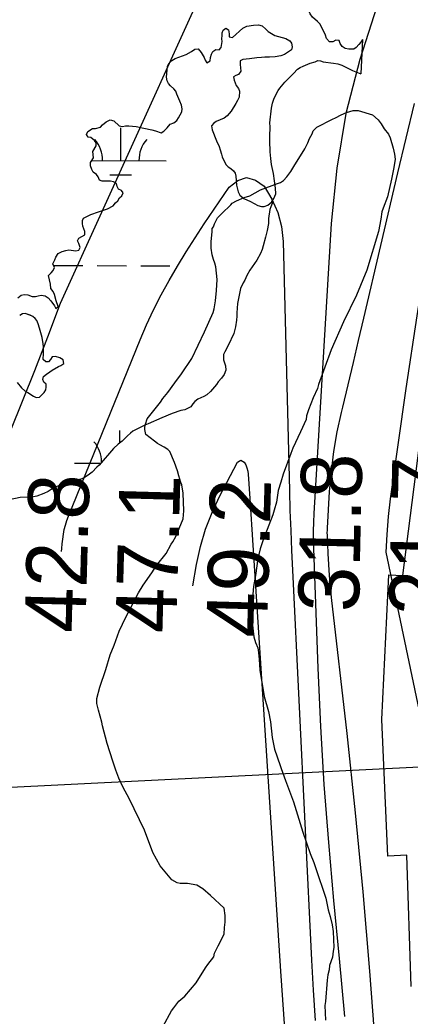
# Model space of a CAD drawing. Extents: x 3161665 to 3199565, y 885729 to 911164.
# Drawn here: x 3175459 to 3175888, y 899568 to 900663 of the extents above; entities that cross this region are included whole.
import ezdxf

# ---------------------------------------------------------------- set-up
doc = ezdxf.new("R2010")
doc.units = 0
for name, color, linetype in [('V-RIVR-RANG', 7, 'Continuous'), ('V-RRAP-RVMT', 7, 'Continuous'), ('V-SITE-VEGE', 7, 'Continuous'), ('V-TOPO-MAJR', 7, 'Continuous'), ('V-TOPO-MINR', 7, 'Continuous'), ('V-TOPO-SHOR', 7, 'Continuous'), ('V-WETL-SWMP', 7, 'Continuous')]:
    doc.layers.add(name, color=color, linetype=linetype)

msp = doc.modelspace()

# ---------------------------------------------------------------- linework, layer by layer
at = {"layer": 'V-RIVR-RANG'}
msp.add_line((3175387, 899816.5), (3176605.5, 899876.7), dxfattribs=at)
at = {"layer": 'V-RRAP-RVMT'}
msp.add_lwpolyline([(3175889.4, 899600.3), (3175884.7, 899744.7), (3175863.9, 899743.5), (3175857.3, 899893.7), (3175865, 900053), (3175880.4, 900052.1), (3175898.9, 900198.5), (3175922.9, 900195.8), (3175940, 900343.7), (3175968.6, 900340.8), (3175982.9, 900444.6), (3176005.8, 900442.2), (3176020.4, 900579.8), (3176016.2, 900580.8), (3176041.1, 900733.5), (3176010.9, 900742.4), (3176052, 900896.1), (3176060.4, 900893.3), (3176057.6, 900903.7), (3176192.4, 900995), (3176346.5, 901022), (3176353, 900980.8), (3176364.5, 901003.8), (3176421.8, 900980.2)], dxfattribs=at)
at = {"layer": 'V-SITE-VEGE'}
for points in [[(3175610.2, 900197.4), (3175606.9, 900200), (3175597.5, 900207.4), (3175596.1, 900212.7), (3175596.1, 900215.4), (3175596.8, 900218.7), (3175598.8, 900224.7), (3175613.4, 900242.8), (3175616.1, 900246.8), (3175621.4, 900253.5), (3175629.4, 900264.2), (3175636.7, 900274.2), (3175648, 900290.9), (3175662, 900320.3), (3175671.3, 900341.7), (3175672.6, 900345.7), (3175673.9, 900354.4), (3175675.2, 900365.7), (3175675.9, 900377.7), (3175674.5, 900391.7), (3175673.2, 900395.7), (3175671.8, 900399.7), (3175670.5, 900405.1), (3175669.1, 900412.4), (3175669.1, 900419.8), (3175670.4, 900430.4), (3175670.4, 900433.8), (3175671.7, 900435.8), (3175673.1, 900439.1), (3175676.4, 900445.8), (3175681.1, 900450.5), (3175691, 900459.8), (3175692.4, 900461.9), (3175697, 900464.5), (3175705.7, 900467.9), (3175711.7, 900469.9), (3175723.7, 900476.6), (3175742.4, 900483.3), (3175745.7, 900484.7), (3175749, 900486.7), (3175752.4, 900490.7), (3175757, 900496.7), (3175760.4, 900502), (3175772.3, 900521.4), (3175775.7, 900528.1), (3175777.6, 900532.8), (3175780.3, 900538.1), (3175781.6, 900541.5), (3175785.6, 900545.5), (3175803, 900554.2), (3175806.3, 900555.5), (3175812.3, 900558.9), (3175818.3, 900561.6), (3175825.6, 900563.6), (3175831, 900563.6), (3175847, 900559), (3175853, 900553.6), (3175856.4, 900549), (3175859.7, 900543.6), (3175864.4, 900537.7), (3175866.4, 900533.7), (3175869.8, 900522.3), (3175871.1, 900515.6), (3175871.8, 900510.3), (3175870.5, 900501), (3175867.8, 900488.3)], [(3175867.8, 900488.3), (3175863.2, 900468.9), (3175858.6, 900456.2), (3175857.2, 900452.2), (3175855.9, 900444.2), (3175853.3, 900430.8), (3175840.7, 900388.1), (3175829.4, 900360.7), (3175814.8, 900331.3), (3175801.5, 900300.6), (3175787.6, 900262.5), (3175786.3, 900257.8), (3175781.6, 900247.8), (3175776.3, 900234.4), (3175774.3, 900227.8), (3175773.7, 900223.8), (3175767.7, 900210.4), (3175759, 900192.4), (3175757.1, 900186.4), (3175748.4, 900163.6), (3175745.8, 900155), (3175743.1, 900145.6), (3175741.2, 900132.9), (3175738.5, 900124.2), (3175737.2, 900118.9), (3175726.6, 900091.5), (3175723.2, 900081.5), (3175720.6, 900070.8), (3175718, 900052.1), (3175716, 900040.1), (3175714.7, 900027.4), (3175713.4, 900010.1), (3175716.1, 899984.7), (3175718.1, 899978.7), (3175720.8, 899972.7), (3175721.5, 899967.4), (3175722.2, 899960), (3175722.9, 899948), (3175727.6, 899919.3), (3175732.3, 899902.6), (3175734.4, 899891.3), (3175736.4, 899873.9), (3175739.1, 899861.3), (3175745.1, 899843.3), (3175746.5, 899839.9), (3175751.2, 899826.6), (3175754.5, 899817.9), (3175759.9, 899803.3), (3175770, 899769.9), (3175778.1, 899746.6), (3175782.1, 899736.6), (3175785.4, 899726.6), (3175794.2, 899701.9), (3175795.5, 899697.2), (3175798.2, 899684.5), (3175800.2, 899677.2), (3175802.3, 899667.9), (3175803.6, 899660.5), (3175804.3, 899643.2), (3175803.7, 899639.2), (3175803, 899632.5), (3175799.7, 899623.1), (3175799, 899618.5), (3175797.7, 899613.1), (3175797.1, 899607.1), (3175795.1, 899583.8), (3175794.4, 899579.1), (3175795.1, 899563.1)], [(3175616.3, 899556.7), (3175625.6, 899573.4), (3175628.3, 899576.7), (3175633.6, 899584.1), (3175640.2, 899589.4), (3175652.9, 899604.1), (3175662.9, 899620.8), (3175665.5, 899624.2), (3175672.2, 899632.9), (3175672.8, 899636.9), (3175676.8, 899644.9), (3175683.5, 899657.6), (3175684.1, 899664.9), (3175684.8, 899670.9), (3175684.8, 899678.3), (3175683.4, 899686.3), (3175668.7, 899700.3), (3175660, 899707.6), (3175653.3, 899711.6), (3175643.3, 899713.6), (3175635.3, 899713.5), (3175632, 899714.2), (3175625.9, 899717.5), (3175613.2, 899732.8), (3175605.2, 899747.5), (3175595.8, 899772.2), (3175579, 899806.9), (3175572.3, 899818.9), (3175567.6, 899829.5), (3175564.3, 899838.2), (3175560.9, 899848.2), (3175554.9, 899867.5), (3175549.5, 899886.9), (3175548.8, 899890.9), (3175545.4, 899904.2), (3175543.4, 899911.6), (3175543.4, 899916.9), (3175546.7, 899929.6), (3175553.4, 899949), (3175558, 899965), (3175562.6, 899975.7), (3175567.9, 899991), (3175575.3, 900006.4), (3175589.2, 900033.1), (3175594.5, 900041.8), (3175603.8, 900055.2), (3175609.2, 900063.2), (3175619.8, 900076.6), (3175625.1, 900086.6), (3175627.1, 900089.3), (3175630.4, 900095.3), (3175638.4, 900114.7), (3175639.1, 900123.3), (3175638.4, 900142.7), (3175637, 900152), (3175635.7, 900154.7), (3175633.6, 900162), (3175632.3, 900167.4), (3175628.9, 900176.7), (3175623.6, 900188.7), (3175621.6, 900190.7), (3175617.5, 900193.4), (3175612.9, 900196), (3175610.2, 900197.4)]]:
    msp.add_lwpolyline(points, dxfattribs=at)
at = {"layer": 'V-TOPO-MAJR'}
for points in [[(3175405.9, 900107.9), (3175406.3, 900108.5), (3175408.1, 900112.5), (3175409, 900114.6), (3175475.1, 900277.7), (3175489.6, 900314.6), (3175503.5, 900351.8), (3175721.6, 900832.6), (3175759.1, 900919.8), (3175767, 900939.8), (3175774, 900960), (3175779.7, 900980.7), (3175784.5, 901001.7), (3175784.7, 901002.9), (3175787.9, 901023.5), (3175790, 901044.1), (3175790.3, 901064.9), (3175789.5, 901085.7), (3175788, 901106.6), (3175787.2, 901119.4)], [(3175851.5, 900678.2), (3175832.8, 900619.8), (3175817.6, 900560.6), (3175807.7, 900500.3), (3175801.4, 900439.3), (3175782.2, 900120.4), (3175781.8, 900110.8), (3175781.5, 900101.1), (3175781.5, 900091.5), (3175781.8, 900081.9), (3175786.6, 899950.2), (3175789.6, 899886.2), (3175793.4, 899822.3), (3175798.3, 899758.4), (3175804.1, 899694.7), (3175810.2, 899630.9), (3175816.2, 899567.1)]]:
    msp.add_lwpolyline(points, dxfattribs=at)
at = {"layer": 'V-TOPO-MINR'}
for points in [[(3176010, 900944.2), (3175937.5, 900577), (3175922.4, 900497.4), (3175908.3, 900417.8), (3175895.5, 900337.9), (3175883.5, 900257.9), (3175866.4, 900136.5), (3175864.1, 900117), (3175862.5, 900097.5), (3175861.7, 900077.9), (3175988.4, 899473.1)], [(3175892.8, 900571.4), (3175874.5, 900495.3), (3175836.9, 900335.2), (3175831.2, 900310.8), (3175825.4, 900286.4), (3175819.6, 900262), (3175813.7, 900237.6), (3175812.3, 900231.7), (3175807.7, 900210.2), (3175803.9, 900188.6), (3175801.2, 900166.7), (3175799.3, 900144.8), (3175796.9, 900104.4), (3175796.8, 900102.6), (3175796.7, 900098.9), (3175796.8, 900097.1), (3175797.7, 900076.5), (3175798.4, 900064.3), (3175799.2, 900052.2), (3175800.3, 900040.1), (3175801.5, 900028), (3175818.6, 899878.3), (3175827.9, 899791.3), (3175836.4, 899704.2), (3175843.6, 899617.1), (3175850, 899529.8)], [(3175504.5, 900078.8), (3175504.7, 900082), (3175505.2, 900087.2), (3175505.9, 900092.4), (3175506.6, 900097.6), (3175507.6, 900102.7), (3175508.9, 900107.8), (3175510.5, 900112.7), (3175512.3, 900117.6), (3175591, 900311.3), (3175598.2, 900328.1), (3175605.9, 900344.6), (3175614.2, 900360.9), (3175623, 900376.9), (3175632.3, 900392.6), (3175641.8, 900408.2), (3175651.6, 900423.6), (3175661.7, 900438.9), (3175689, 900479.5), (3175698.5, 900486.8), (3175708.1, 900490), (3175717.9, 900487.2), (3175727.7, 900480.4), (3175736.2, 900466.3), (3175742.8, 900451.7), (3175746.6, 900436), (3175748.6, 900419.7), (3175755.4, 900145.6), (3175756, 900123.7), (3175756.8, 900101.8), (3175757.7, 900079.9), (3175758.7, 900058), (3175779.8, 899629.3), (3175781.6, 899596), (3175783.8, 899562.8)], [(3175649.1, 900041), (3175653.2, 900064.4), (3175657.5, 900084), (3175663, 900103.1), (3175670.4, 900121.7), (3175678.9, 900139.8), (3175698.4, 900176.8), (3175702, 900179.1)], [(3175702, 900179.1), (3175705.7, 900177.1), (3175707.3, 900173.9), (3175708.7, 900170.7), (3175709.5, 900167.2), (3175710, 900163.7), (3175711.7, 900136.9), (3175712.8, 900119.8), (3175713.9, 900102.8), (3175715, 900085.8), (3175716.1, 900068.8), (3175735.2, 899774.7), (3175740.4, 899695.9), (3175745.6, 899617), (3175751, 899538.2)]]:
    msp.add_lwpolyline(points, dxfattribs=at)
at = {"layer": 'V-TOPO-SHOR'}
for p in [(3175835.9, 900641.9), (3175824.7, 900607.6)]:
    msp.add_line(p, (3175834, 900604.1), dxfattribs=at)
for points in [[(3175835.9, 900641.9), (3175833.9, 900639), (3175831.8, 900636.5), (3175828.8, 900633.2), (3175826.2, 900631.1), (3175820.7, 900631.1), (3175816.8, 900632), (3175813.5, 900634.3), (3175811.2, 900637.3), (3175810.3, 900640.6), (3175806.4, 900641), (3175803.1, 900639.4), (3175799.7, 900639.4), (3175796.2, 900642.8), (3175795, 900646.5), (3175793.6, 900650), (3175789, 900659), (3175786.4, 900661.8), (3175780.9, 900666.4), (3175778.1, 900670.1), (3175776.5, 900674), (3175774.4, 900683.4)], [(3175571, 900469.7), (3175572.4, 900473.2), (3175570.5, 900475.7), (3175567.3, 900477.3), (3175565.9, 900480.1), (3175565, 900483.3), (3175561.7, 900485.4), (3175558.5, 900485.9), (3175553.9, 900486.1), (3175549.3, 900486.1), (3175546.2, 900487), (3175544.8, 900490.9), (3175543.2, 900493.5), (3175539.5, 900496), (3175537.7, 900498.8), (3175536.3, 900502.9), (3175536.3, 900506.6), (3175539.7, 900511.7), (3175538.8, 900518.6), (3175542.7, 900524.9), (3175542.5, 900528.1), (3175540.8, 900530.7), (3175536.7, 900533.9), (3175533.7, 900534.3), (3175532, 900537.3), (3175533.4, 900540.8), (3175538.7, 900544.1), (3175542, 900544.1), (3175547.5, 900545.5), (3175549.8, 900548), (3175553.7, 900551.3), (3175558.1, 900553.3), (3175562, 900552.2), (3175568.1, 900546.9), (3175571.8, 900546.2), (3175574.8, 900546.7), (3175578.5, 900546.7), (3175586.8, 900546), (3175595.1, 900544.2), (3175604.1, 900542.6), (3175608.1, 900541.4), (3175614.3, 900539.1), (3175617.3, 900541), (3175620.8, 900544.5), (3175624.2, 900548.6), (3175628.1, 900550.3), (3175631.4, 900552.6), (3175633.4, 900555.8), (3175636.9, 900562.3), (3175637.4, 900565.5), (3175636.7, 900569.5), (3175634.6, 900573.9), (3175631.3, 900581.7), (3175630.4, 900584.9), (3175628.3, 900587.7), (3175624.6, 900590.7), (3175622.3, 900593.5), (3175620.9, 900596.5), (3175620.2, 900600.4), (3175621.3, 900612.4), (3175623.1, 900615.7), (3175625.9, 900618.9), (3175629.6, 900621), (3175637.7, 900623.8), (3175641.6, 900625.4), (3175647.6, 900628.7), (3175651.1, 900631.2), (3175654.8, 900631.4), (3175658.2, 900627.5), (3175661.7, 900622.2), (3175662.7, 900619), (3175664.5, 900616.2), (3175668, 900618.3), (3175668.7, 900622.2), (3175669.6, 900625.7), (3175671, 900628.5), (3175674.4, 900630.8), (3175677.9, 900630.6), (3175680.4, 900633.1), (3175681.3, 900639.6), (3175681.1, 900642.6), (3175681.5, 900646.1), (3175681.5, 900649.1), (3175682.5, 900652.1), (3175685.5, 900654.2), (3175688.2, 900652.5), (3175689.2, 900648.2), (3175689.2, 900644.9), (3175692.6, 900644), (3175704.2, 900654.4), (3175708.6, 900656.5), (3175716, 900657.7), (3175721.3, 900657.9), (3175725.4, 900657), (3175729.6, 900653.3), (3175732.1, 900650.8), (3175739.3, 900646.2), (3175751.6, 900642.8), (3175755.7, 900640.4), (3175757.6, 900637.9), (3175758.3, 900633.8)], [(3175758.3, 900633.8), (3175757.8, 900630.5), (3175750, 900625.2), (3175746.1, 900624), (3175739.6, 900622.8), (3175733.6, 900622.4), (3175728.3, 900622.4), (3175724.8, 900622.1), (3175719.5, 900621.6), (3175711.4, 900620.5), (3175704, 900620), (3175701.3, 900618.4), (3175701.3, 900614.2), (3175701.7, 900610.5), (3175702, 900607.1), (3175699.2, 900603.3), (3175696.4, 900602.2), (3175693.9, 900600.6), (3175694.6, 900597.1), (3175696.9, 900591.1), (3175699.2, 900587.9), (3175700.6, 900584.9), (3175700, 900578.4), (3175698.1, 900574.7), (3175696.3, 900571.4), (3175691.2, 900563.1), (3175686.8, 900558), (3175683.4, 900555.2), (3175674.8, 900551.5), (3175672.1, 900549.7), (3175669.7, 900546.9), (3175670.2, 900542.3), (3175675.1, 900530.5), (3175677.9, 900524.3), (3175679.3, 900520.3), (3175680.7, 900515.7), (3175681.4, 900512.7), (3175683.9, 900507.2), (3175685.8, 900503.9), (3175687.9, 900501.6), (3175690.9, 900499.8), (3175693.7, 900497.3), (3175695.5, 900494.7), (3175696.4, 900491.5), (3175697.2, 900481.6), (3175698.8, 900474.2), (3175700.9, 900470.5), (3175705.3, 900466.8), (3175712.7, 900463.8), (3175720.8, 900459.4), (3175724.7, 900458), (3175727.7, 900458), (3175731.6, 900459.7), (3175736, 900463.4), (3175736.2, 900463.6)], [(3175736.2, 900463.6), (3175738.3, 900466.9), (3175740.4, 900471.9), (3175739.9, 900478.2), (3175737.8, 900494.4), (3175735.5, 900504.3), (3175734.8, 900510.8), (3175734.3, 900518.1), (3175733.8, 900530.4), (3175733.8, 900535.2), (3175734.2, 900545.9), (3175734, 900550.3), (3175735.8, 900566.2), (3175736.9, 900571.8), (3175738.3, 900576.2), (3175739.7, 900579.6), (3175742.9, 900585.9), (3175744.8, 900588.4), (3175750.5, 900594.9), (3175759.8, 900604.6), (3175764.4, 900609.3), (3175767.1, 900611.1), (3175770.4, 900612.5), (3175778.2, 900615.8), (3175783.8, 900617.4), (3175786.5, 900618.6), (3175789.5, 900618.3), (3175792.5, 900617.4), (3175804.1, 900615.8), (3175808.7, 900614.9), (3175813.1, 900613.5), (3175818.2, 900611.2), (3175821.2, 900609.4), (3175824.7, 900607.6)], [(3175456.4, 900357.8), (3175459.9, 900360.6), (3175463.3, 900361.3), (3175467.5, 900361.1), (3175472.3, 900359.3), (3175475.8, 900359.3), (3175478.8, 900359.7), (3175482, 900360.7), (3175486.4, 900359.8), (3175489.7, 900357.5), (3175492.7, 900354.5), (3175496.6, 900348.9), (3175498.3, 900346.1), (3175501, 900348.2), (3175498.5, 900354.2), (3175496.8, 900361.4), (3175495.2, 900364.6), (3175492.9, 900368.1), (3175492.2, 900372.7), (3175490.1, 900382.4), (3175493.1, 900385.2), (3175495.4, 900387.7), (3175496.8, 900391.2), (3175495.1, 900394.9), (3175497.2, 900399.3), (3175498.4, 900402.3), (3175500.9, 900406.5), (3175505.3, 900408.6), (3175509.4, 900409.7), (3175512.7, 900410.4), (3175520.3, 900409.3), (3175523.5, 900410), (3175525.1, 900413), (3175523.5, 900417.4), (3175522.1, 900420.4), (3175523.5, 900423.4), (3175526.7, 900425), (3175530, 900426.9), (3175530, 900430.8), (3175528.1, 900436.6), (3175527.6, 900439.6), (3175527.6, 900442.6), (3175528.8, 900445.4), (3175536.9, 900449.3), (3175545.2, 900452.3), (3175548.6, 900453.3), (3175555.1, 900455.6), (3175561.3, 900458.8), (3175564.1, 900462.1), (3175566.4, 900464.2), (3175568.5, 900467.6), (3175571, 900469.7)], [(3175455.5, 900264.7), (3175460.6, 900258.7), (3175464.3, 900255.3), (3175467.5, 900253.4), (3175473.5, 900249.5), (3175476.5, 900248.1), (3175480.2, 900248.6), (3175485.5, 900253.5), (3175487.1, 900256.5), (3175487.6, 900259.5), (3175487.6, 900262.9), (3175485, 900265), (3175483.9, 900268), (3175484.8, 900271), (3175487.8, 900273.6), (3175491.5, 900276.3), (3175494.2, 900278.2), (3175501.2, 900282.1), (3175503.9, 900283.3), (3175507.2, 900285.6), (3175506.2, 900289.5), (3175502.5, 900291.6), (3175497.7, 900293), (3175494.2, 900292.8), (3175492.4, 900290), (3175490.3, 900287.4), (3175487.1, 900287.4), (3175484.3, 900290), (3175484.7, 900296.4), (3175484.7, 900303.4), (3175484.2, 900307.1), (3175483.1, 900314.2), (3175480.3, 900324.2), (3175478.7, 900329), (3175477.5, 900332.7), (3175475.4, 900335), (3175473.1, 900337.1), (3175469.9, 900338.5), (3175464.5, 900340.3), (3175461.5, 900340.1), (3175458.5, 900338.2)]]:
    msp.add_lwpolyline(points, dxfattribs=at)
at = {"layer": 'V-WETL-SWMP'}
for p, q in [((3175569.7, 900508.5), (3175569.8, 900544.5)), ((3175537.6, 900508.6), (3175619.7, 900508.3)), ((3175557.6, 900493.1), (3175581.6, 900493)), ((3175495.9, 900393.2), (3175527.9, 900393.1)), ((3175543.9, 900393.1), (3175575.9, 900393)), ((3175591.9, 900393), (3175623.9, 900392.9)), ((3175568.8, 900198.2), (3175568.8, 900211.8)), ((3175518.7, 900175.9), (3175547.6, 900175.8))]:
    msp.add_line(p, q, dxfattribs=at)
for points in [[(3175571, 900469.7), (3175572.4, 900473.2), (3175570.5, 900475.7), (3175567.3, 900477.3), (3175565.9, 900480.1), (3175565, 900483.3), (3175561.7, 900485.4), (3175558.5, 900485.9), (3175553.9, 900486.1), (3175549.3, 900486.1), (3175546.2, 900487), (3175544.8, 900490.9), (3175543.2, 900493.5), (3175539.5, 900496), (3175537.7, 900498.8), (3175536.3, 900502.9), (3175536.3, 900506.6), (3175539.7, 900511.7), (3175538.8, 900518.6), (3175542.7, 900524.9), (3175542.5, 900528.1), (3175540.8, 900530.7), (3175536.7, 900533.9), (3175533.7, 900534.3), (3175532, 900537.3), (3175533.4, 900540.8), (3175538.7, 900544.1), (3175542, 900544.1), (3175547.5, 900545.5), (3175549.8, 900548), (3175553.7, 900551.3), (3175558.1, 900553.3), (3175562, 900552.2), (3175568.1, 900546.9), (3175571.8, 900546.2), (3175574.8, 900546.7), (3175578.5, 900546.7), (3175586.8, 900546), (3175595.1, 900544.2), (3175604.1, 900542.6), (3175608.1, 900541.4), (3175614.3, 900539.1), (3175617.3, 900541), (3175620.8, 900544.5), (3175624.2, 900548.6), (3175628.1, 900550.3), (3175631.4, 900552.6), (3175633.4, 900555.8), (3175636.9, 900562.3), (3175637.4, 900565.5), (3175636.7, 900569.5), (3175634.6, 900573.9), (3175631.3, 900581.7), (3175630.4, 900584.9), (3175628.3, 900587.7), (3175624.6, 900590.7), (3175622.3, 900593.5), (3175620.9, 900596.5), (3175620.2, 900600.4), (3175621.3, 900612.4), (3175623.1, 900615.7), (3175625.9, 900618.9), (3175629.6, 900621), (3175637.7, 900623.8), (3175641.6, 900625.4), (3175647.6, 900628.7), (3175651.1, 900631.2), (3175654.8, 900631.4), (3175658.2, 900627.5), (3175661.7, 900622.2), (3175662.7, 900619), (3175664.5, 900616.2), (3175668, 900618.3), (3175668.7, 900622.2), (3175669.6, 900625.7), (3175671, 900628.5), (3175674.4, 900630.8), (3175677.9, 900630.6), (3175680.4, 900633.1), (3175681.3, 900639.6), (3175681.1, 900642.6), (3175681.5, 900646.1), (3175681.5, 900649.1), (3175682.5, 900652.1), (3175685.5, 900654.2), (3175688.2, 900652.5), (3175689.2, 900648.2), (3175689.2, 900644.9), (3175692.6, 900644), (3175704.2, 900654.4), (3175708.6, 900656.5), (3175716, 900657.7), (3175721.3, 900657.9), (3175725.4, 900657), (3175729.6, 900653.3), (3175732.1, 900650.8), (3175739.3, 900646.2), (3175751.6, 900642.8), (3175755.7, 900640.4), (3175757.6, 900637.9), (3175758.3, 900633.8)], [(3175758.3, 900633.8), (3175757.8, 900630.5), (3175750, 900625.2), (3175746.1, 900624), (3175739.6, 900622.8), (3175733.6, 900622.4), (3175728.3, 900622.4), (3175724.8, 900622.1), (3175719.5, 900621.6), (3175711.4, 900620.5), (3175704, 900620), (3175701.3, 900618.4), (3175701.3, 900614.2), (3175701.7, 900610.5), (3175702, 900607.1), (3175699.2, 900603.3), (3175696.4, 900602.2), (3175693.9, 900600.6), (3175694.6, 900597.1), (3175696.9, 900591.1), (3175699.2, 900587.9), (3175700.6, 900584.9), (3175700, 900578.4), (3175698.1, 900574.7), (3175696.3, 900571.4), (3175691.2, 900563.1), (3175686.8, 900558), (3175683.4, 900555.2), (3175674.8, 900551.5), (3175672.1, 900549.7), (3175669.7, 900546.9), (3175670.2, 900542.3), (3175675.1, 900530.5), (3175677.9, 900524.3), (3175679.3, 900520.3), (3175680.7, 900515.7), (3175681.4, 900512.7), (3175683.9, 900507.2), (3175685.8, 900503.9), (3175687.9, 900501.6), (3175690.9, 900499.8), (3175693.7, 900497.3), (3175695.5, 900494.7), (3175696.4, 900491.5), (3175697.2, 900481.6), (3175698.8, 900474.2), (3175700.9, 900470.5), (3175705.3, 900466.8), (3175712.7, 900463.8), (3175720.8, 900459.4), (3175724.7, 900458), (3175727.7, 900458), (3175731.6, 900459.7), (3175736, 900463.4), (3175736.2, 900463.6), (3175736.3, 900461.3), (3175735.1, 900457.8), (3175733.7, 900454.8), (3175732.4, 900445.1), (3175732.2, 900439.5), (3175731, 900431.9), (3175729.2, 900424.5), (3175726.4, 900414.8), (3175725.3, 900410.9), (3175723.7, 900406.5), (3175719.5, 900399.1), (3175711.7, 900388.2), (3175708.5, 900382.2), (3175706.2, 900377.1), (3175704.6, 900374.3), (3175701.4, 900367.8), (3175698.2, 900351.6), (3175697.5, 900341), (3175697.5, 900337.5), (3175697, 900333.2), (3175695.9, 900325.8), (3175694.3, 900318.6), (3175688.1, 900305.2), (3175684.2, 900298.2), (3175683, 900295.5), (3175683, 900289.4), (3175684.9, 900283), (3175685.4, 900278.1), (3175683.5, 900273.5), (3175680.8, 900269.3), (3175677.1, 900265.4), (3175675.2, 900262.4), (3175668.6, 900254.7), (3175664.6, 900251), (3175661.2, 900249), (3175654.7, 900246.4), (3175651.3, 900243.6), (3175649.2, 900241.1), (3175646.9, 900237.8), (3175640.4, 900234.6), (3175635.8, 900233.6), (3175626.3, 900230.6), (3175615, 900225.7), (3175600, 900219), (3175596.1, 900217.6), (3175583.2, 900210.9)], [(3175456.4, 900357.8), (3175459.9, 900360.6), (3175463.3, 900361.3), (3175467.5, 900361.1), (3175472.3, 900359.3), (3175475.8, 900359.3), (3175478.8, 900359.7), (3175482, 900360.7), (3175486.4, 900359.8), (3175489.7, 900357.5), (3175492.7, 900354.5), (3175496.6, 900348.9), (3175498.3, 900346.1), (3175501, 900348.2), (3175498.5, 900354.2), (3175496.8, 900361.4), (3175495.2, 900364.6), (3175492.9, 900368.1), (3175492.2, 900372.7), (3175490.1, 900382.4), (3175493.1, 900385.2), (3175495.4, 900387.7), (3175496.8, 900391.2), (3175495.1, 900394.9), (3175497.2, 900399.3), (3175498.4, 900402.3), (3175500.9, 900406.5), (3175505.3, 900408.6), (3175509.4, 900409.7), (3175512.7, 900410.4), (3175520.3, 900409.3), (3175523.5, 900410), (3175525.1, 900413), (3175523.5, 900417.4), (3175522.1, 900420.4), (3175523.5, 900423.4), (3175526.7, 900425), (3175530, 900426.9), (3175530, 900430.8), (3175528.1, 900436.6), (3175527.6, 900439.6), (3175527.6, 900442.6), (3175528.8, 900445.4), (3175536.9, 900449.3), (3175545.2, 900452.3), (3175548.6, 900453.3), (3175555.1, 900455.6), (3175561.3, 900458.8), (3175564.1, 900462.1), (3175566.4, 900464.2), (3175568.5, 900467.6), (3175571, 900469.7)], [(3175455.5, 900264.7), (3175460.6, 900258.7), (3175464.3, 900255.3), (3175467.5, 900253.4), (3175473.5, 900249.5), (3175476.5, 900248.1), (3175480.2, 900248.6), (3175485.5, 900253.5), (3175487.1, 900256.5), (3175487.6, 900259.5), (3175487.6, 900262.9), (3175485, 900265), (3175483.9, 900268), (3175484.8, 900271), (3175487.8, 900273.6), (3175491.5, 900276.3), (3175494.2, 900278.2), (3175501.2, 900282.1), (3175503.9, 900283.3), (3175507.2, 900285.6), (3175506.2, 900289.5), (3175502.5, 900291.6), (3175497.7, 900293), (3175494.2, 900292.8), (3175492.4, 900290), (3175490.3, 900287.4), (3175487.1, 900287.4), (3175484.3, 900290), (3175484.7, 900296.4), (3175484.7, 900303.4), (3175484.2, 900307.1), (3175483.1, 900314.2), (3175480.3, 900324.2), (3175478.7, 900329), (3175477.5, 900332.7), (3175475.4, 900335), (3175473.1, 900337.1), (3175469.8, 900338.5), (3175464.5, 900340.3), (3175461.5, 900340.1), (3175458.5, 900338.2)], [(3175583.2, 900210.9), (3175580.6, 900209), (3175577.2, 900206), (3175573.5, 900202.1), (3175571.2, 900200), (3175566.8, 900196.7), (3175561.9, 900192.1), (3175545.8, 900173.8), (3175543.3, 900171.3), (3175538.4, 900165.9), (3175533.8, 900162.5), (3175529.9, 900160.2), (3175526.9, 900158.5), (3175509.8, 900153.6), (3175505.2, 900152.5), (3175501.9, 900151.3), (3175495.2, 900148.3), (3175489.7, 900144.8), (3175484.9, 900142.5), (3175477.5, 900139.7), (3175473.5, 900138.8), (3175467.3, 900138.3), (3175459, 900138), (3175447, 900135.5)]]:
    msp.add_lwpolyline(points, dxfattribs=at)
for centre, start, end in [((3175514.4, 900509.1), 359.0698, 40.6135), ((3175624.9, 900508.8), 139.0698, 180.6135), ((3175513.5, 900176.4), 1.1844, 40.6135)]:
    msp.add_arc(centre, 35.2, start, end, dxfattribs=at)

# ---------------------------------------------------------------- texts
at = {"layer": 'V-RIVR-RANG'}
for s, rotation, p in [('31.8', 88.7256, (3175831.8, 900011.6)), ('21.7', 88.7256, (3175931.8, 900007.5)), ('42.8', 88.4383, (3175530.7, 899988.6)), ('47.1', 88.4383, (3175630.7, 899988.4)), ('49.2', 88.4383, (3175730.6, 899983.6))]:
    msp.add_text(s, height=67, rotation=rotation, dxfattribs=at).set_placement(p)

doc.saveas('drawing.dxf')
